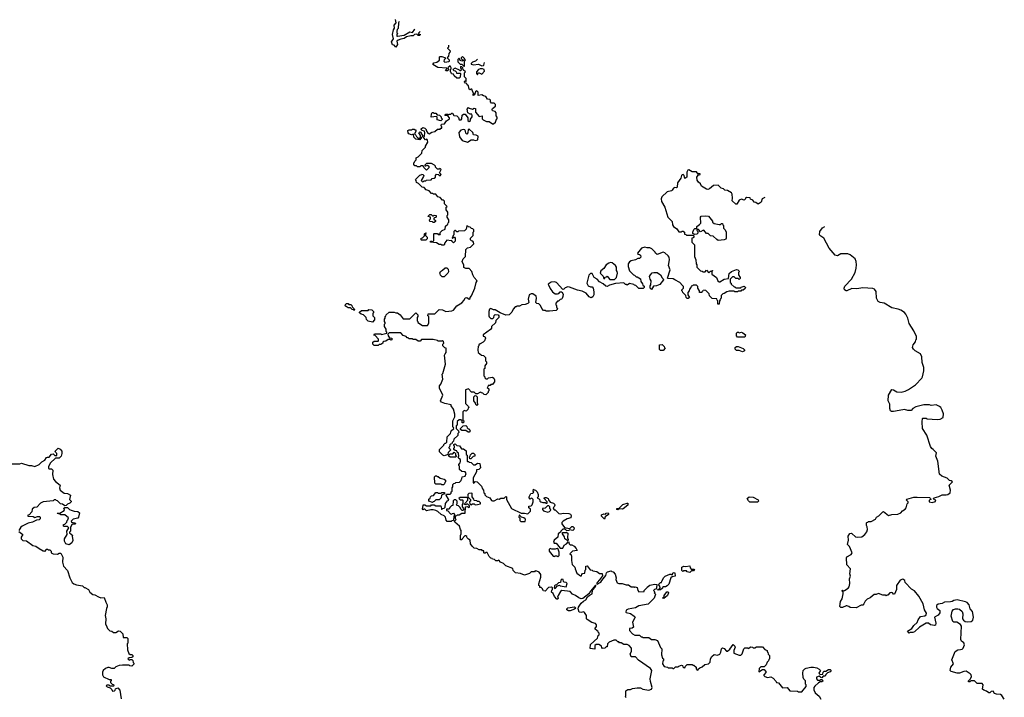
# Model space of a CAD drawing. Extents: x 1980017 to 2252640, y 74400 to 266395.
# Tile 288 of 388: x 2149204 to 2160990, y 227286 to 235401. Entities that reach past the tile are written whole.
import ezdxf

# ---------------------------------------------------------------- set-up
doc = ezdxf.new("R2010")
doc.units = 0

msp = doc.modelspace()

# ---------------------------------------------------------------- linework, layer by layer
at = {"layer": '0CON20XD'}
for points in [[(2153999, 235258), (2153980, 235245), (2153972, 235232), (2154000, 235225), (2153988, 235212), (2153975, 235210), (2153956, 235226), (2153930, 235225), (2153912, 235208), (2153885, 235209), (2153834, 235196), (2153806, 235174), (2153765, 235168), (2153735, 235155), (2153718, 235145), (2153726, 235105), (2153705, 235070), (2153686, 235096), (2153665, 235099), (2153653, 235135), (2153679, 235171), (2153668, 235225), (2153679, 235281), (2153689, 235301), (2153688, 235335), (2153710, 235365), (2153704, 235401)], [(2153748, 235380), (2153737, 235363), (2153733, 235297), (2153722, 235285), (2153720, 235265), (2153720, 235245), (2153730, 235235), (2153720, 235225), (2153720, 235205), (2153725, 235202), (2153805, 235217), (2153875, 235257), (2153905, 235247), (2153932, 235288), (2153935, 235289)], [(2154342, 230278), (2154342, 230272), (2154358, 230258), (2154360, 230245), (2154332, 230218), (2154330, 230195), (2154322, 230188), (2154285, 230178), (2154267, 230187), (2154230, 230225), (2154230, 230255), (2154280, 230305), (2154280, 230315), (2154295, 230330), (2154305, 230330), (2154318, 230342), (2154320, 230405), (2154360, 230445), (2154370, 230475), (2154400, 230505), (2154398, 230518), (2154390, 230525), (2154390, 230595), (2154412, 230645), (2154412, 230675), (2154397, 230737), (2154370, 230775), (2154368, 230788), (2154293, 230803), (2154252, 230822), (2154240, 230835), (2154268, 230905), (2154228, 230988), (2154228, 231015), (2154243, 231037), (2154268, 231095), (2154260, 231155), (2154267, 231163), (2154300, 231275), (2154290, 231385), (2154295, 231400), (2154310, 231415), (2154310, 231465), (2154292, 231472), (2154270, 231495), (2154270, 231515), (2154280, 231525), (2154278, 231548), (2154265, 231560), (2154255, 231550), (2154215, 231550), (2154207, 231557), (2154155, 231570), (2154015, 231570), (2153998, 231552), (2153975, 231550), (2153945, 231570), (2153915, 231570), (2153905, 231580), (2153865, 231580), (2153855, 231590), (2153842, 231592), (2153828, 231608), (2153795, 231620), (2153765, 231650), (2153625, 231650), (2153610, 231635), (2153613, 231613), (2153632, 231592), (2153658, 231588), (2153660, 231565), (2153645, 231562), (2153635, 231570), (2153615, 231570), (2153585, 231550), (2153562, 231548), (2153552, 231538), (2153550, 231525), (2153525, 231510), (2153505, 231510), (2153495, 231500), (2153445, 231500), (2153430, 231515), (2153432, 231538), (2153445, 231550), (2153495, 231550), (2153500, 231555), (2153500, 231575), (2153458, 231618), (2153442, 231622), (2153452, 231638), (2153525, 231638), (2153535, 231632), (2153600, 231645), (2153598, 231658), (2153590, 231665), (2153590, 231695), (2153570, 231725), (2153570, 231755), (2153578, 231762), (2153580, 231775), (2153570, 231785), (2153570, 231815), (2153580, 231825), (2153580, 231845), (2153588, 231852), (2153592, 231868), (2153625, 231900), (2153685, 231900), (2153705, 231890), (2153725, 231890), (2153758, 231868), (2153795, 231820), (2153875, 231820), (2153945, 231890), (2153970, 231865), (2153970, 231845), (2153960, 231835), (2153960, 231795), (2153968, 231788), (2153970, 231775), (2154025, 231740), (2154085, 231740), (2154100, 231765), (2154100, 231845), (2154090, 231855), (2154092, 231878), (2154175, 231880), (2154225, 231930), (2154265, 231928), (2154305, 231908), (2154377, 231913), (2154396, 231924), (2154437, 231973), (2154495, 232008), (2154525, 232040), (2154535, 232070), (2154555, 232072), (2154585, 232052), (2154595, 232060), (2154598, 232075), (2154612, 232095), (2154653, 232185), (2154668, 232252), (2154680, 232275), (2154643, 232313), (2154628, 232345), (2154617, 232387), (2154585, 232420), (2154545, 232422), (2154522, 232432), (2154522, 232462), (2154502, 232505), (2154513, 232537), (2154540, 232565), (2154545, 232650), (2154563, 232667), (2154600, 232675), (2154640, 232715), (2154637, 232737), (2154628, 232748), (2154612, 232752), (2154600, 232765), (2154600, 232785), (2154630, 232815), (2154630, 232855), (2154640, 232865), (2154640, 232885), (2154628, 232898), (2154612, 232902), (2154598, 232918), (2154575, 232920), (2154568, 232928), (2154555, 232930), (2154547, 232893), (2154527, 232873), (2154455, 232870), (2154448, 232862), (2154435, 232860), (2154418, 232878), (2154412, 232878), (2154400, 232865), (2154400, 232825), (2154392, 232818), (2154380, 232785), (2154385, 232780), (2154402, 232798), (2154408, 232798), (2154418, 232785), (2154415, 232750), (2154395, 232730), (2154380, 232745), (2154375, 232760), (2154368, 232752), (2154315, 232760), (2154292, 232728), (2154285, 232700), (2154255, 232700), (2154248, 232708), (2154225, 232710), (2154195, 232730), (2154120, 232735), (2154122, 232748), (2154135, 232750), (2154145, 232740), (2154160, 232755), (2154160, 232835), (2154165, 232840), (2154205, 232840), (2154215, 232830), (2154235, 232830), (2154240, 232835), (2154232, 232848), (2154262, 232878), (2154298, 232892), (2154302, 232928), (2154328, 232952), (2154332, 232968), (2154340, 232975), (2154340, 233005), (2154320, 233035), (2154320, 233055), (2154330, 233065), (2154328, 233095), (2154310, 233125), (2154310, 233155), (2154320, 233165), (2154290, 233195), (2154288, 233228), (2154278, 233238), (2154265, 233240), (2154235, 233270), (2154211, 233281), (2154185, 233310), (2154155, 233310), (2154148, 233318), (2154135, 233320), (2154105, 233350), (2154070, 233365), (2154045, 233390), (2154020, 233395), (2153978, 233438), (2153952, 233452), (2153950, 233475), (2153940, 233485), (2153992, 233538), (2154008, 233542), (2154015, 233550), (2154028, 233548), (2154040, 233535), (2154038, 233522), (2154010, 233475), (2154025, 233460), (2154038, 233462), (2154045, 233470), (2154065, 233470), (2154075, 233480), (2154128, 233482), (2154142, 233498), (2154167, 233503), (2154180, 233515), (2154180, 233535), (2154195, 233550), (2154218, 233548), (2154235, 233530), (2154250, 233545), (2154230, 233565), (2154248, 233608), (2154235, 233620), (2154225, 233610), (2154205, 233610), (2154180, 233635), (2154180, 233645), (2154168, 233658), (2154135, 233680), (2154075, 233680), (2154052, 233658), (2154052, 233652), (2154065, 233650), (2154085, 233660), (2154100, 233645), (2154100, 233625), (2154075, 233600), (2154042, 233632), (2154035, 233650), (2154005, 233650), (2153995, 233640), (2153965, 233640), (2153955, 233650), (2153932, 233652), (2153920, 233665), (2153920, 233685), (2153930, 233695), (2153932, 233708), (2153948, 233722), (2153950, 233745), (2153975, 233760), (2154018, 233802), (2154020, 233835), (2154060, 233875), (2154062, 233888), (2154090, 233935), (2154087, 233957), (2154078, 233968), (2154063, 233963), (2154040, 233985), (2154042, 233998), (2154050, 234005), (2154053, 234047), (2154050, 234065), (2154020, 234075), (2154010, 234085), (2154010, 234095), (2154031, 234109), (2154053, 234103), (2154070, 234085), (2154070, 234075), (2154090, 234040), (2154105, 234032), (2154138, 234052), (2154175, 234060), (2154205, 234090), (2154235, 234090), (2154245, 234100), (2154255, 234100), (2154258, 234115), (2154248, 234135), (2154252, 234148), (2154290, 234155), (2154312, 234188), (2154350, 234215), (2154350, 234225), (2154328, 234248), (2154292, 234252), (2154305, 234270), (2154325, 234270), (2154335, 234260), (2154345, 234270), (2154365, 234270), (2154375, 234280), (2154385, 234280), (2154402, 234252), (2154438, 234248), (2154458, 234228), (2154465, 234200), (2154488, 234202), (2154498, 234215), (2154502, 234258), (2154515, 234270), (2154535, 234270), (2154570, 234225), (2154570, 234195), (2154585, 234180), (2154600, 234195), (2154602, 234208), (2154622, 234238), (2154622, 234255), (2154618, 234268), (2154595, 234270), (2154570, 234285), (2154562, 234328), (2154575, 234350), (2154585, 234340), (2154625, 234328), (2154645, 234340), (2154658, 234338), (2154660, 234295), (2154703, 234243), (2154738, 234248), (2154740, 234215), (2154752, 234202), (2154793, 234183), (2154825, 234180), (2154865, 234152), (2154877, 234153), (2154900, 234175), (2154912, 234208), (2154920, 234215), (2154920, 234235), (2154908, 234248), (2154908, 234285), (2154895, 234302), (2154865, 234310), (2154860, 234325), (2154862, 234338), (2154898, 234365), (2154898, 234385), (2154885, 234400), (2154852, 234402), (2154840, 234415), (2154840, 234435), (2154830, 234445), (2154805, 234450), (2154782, 234482), (2154755, 234488), (2154735, 234500), (2154692, 234492), (2154692, 234532), (2154675, 234550), (2154660, 234535), (2154648, 234502), (2154632, 234492), (2154630, 234505), (2154640, 234515), (2154630, 234525), (2154618, 234568), (2154605, 234570), (2154595, 234560), (2154585, 234570), (2154578, 234608), (2154562, 234622), (2154558, 234638), (2154542, 234642), (2154530, 234655), (2154532, 234668), (2154538, 234668), (2154545, 234660), (2154550, 234665), (2154550, 234695), (2154530, 234715), (2154530, 234765), (2154540, 234775), (2154512, 234802), (2154510, 234825), (2154498, 234838), (2154485, 234840), (2154480, 234835), (2154482, 234822), (2154490, 234815), (2154485, 234790), (2154475, 234790), (2154468, 234798), (2154415, 234822), (2154390, 234805), (2154402, 234792), (2154415, 234790), (2154428, 234778), (2154432, 234762), (2154475, 234760), (2154480, 234755), (2154478, 234712), (2154465, 234700), (2154435, 234700), (2154405, 234730), (2154398, 234748), (2154372, 234752), (2154368, 234768), (2154360, 234775), (2154360, 234805), (2154368, 234812), (2154370, 234825), (2154357, 234847), (2154330, 234825), (2154338, 234802), (2154325, 234790), (2154305, 234790), (2154300, 234795), (2154318, 234812), (2154315, 234820), (2154208, 234828), (2154150, 234865), (2154160, 234885), (2154197, 234893), (2154230, 234915), (2154230, 234955), (2154235, 234960), (2154255, 234960), (2154300, 234945), (2154300, 234935), (2154285, 234920), (2154280, 234905), (2154292, 234892), (2154342, 234898), (2154350, 234905), (2154350, 234915), (2154330, 234935), (2154330, 234955), (2154340, 234965), (2154343, 234997), (2154358, 235012), (2154360, 235025), (2154330, 235055), (2154330, 235065), (2154340, 235075), (2154340, 235094)], [(2154525, 234840), (2154530, 234845), (2154530, 234905), (2154540, 234915), (2154532, 234922), (2154530, 234935), (2154505, 234960), (2154490, 234945), (2154490, 234935), (2154502, 234922), (2154518, 234918), (2154518, 234912), (2154495, 234902), (2154475, 234910), (2154465, 234940), (2154450, 234925), (2154450, 234895), (2154475, 234870), (2154495, 234868), (2154525, 234840)], [(2154683, 234929), (2154682, 234928), (2154658, 234902), (2154625, 234892), (2154608, 234875), (2154608, 234868), (2154635, 234859), (2154695, 234868), (2154735, 234848), (2154755, 234852), (2154760, 234855), (2154766, 234889)], [(2154685, 234742), (2154695, 234770), (2154735, 234750), (2154767, 234783), (2154762, 234805), (2154745, 234813), (2154715, 234812), (2154697, 234803), (2154670, 234775), (2154670, 234755), (2154685, 234742)], [(2154245, 234190), (2154202, 234202), (2154200, 234235), (2154195, 234240), (2154130, 234235), (2154132, 234275), (2154142, 234288), (2154155, 234290), (2154165, 234280), (2154185, 234280), (2154202, 234262), (2154228, 234258), (2154248, 234238), (2154250, 234225), (2154260, 234215), (2154260, 234205), (2154245, 234190)], [(2153995, 233960), (2153945, 233970), (2153920, 233995), (2153918, 234028), (2153895, 234020), (2153860, 234035), (2153852, 234045), (2153850, 234075), (2153865, 234082), (2153895, 234080), (2153905, 234090), (2153925, 234090), (2153935, 234080), (2153945, 234080), (2153947, 234063), (2153930, 234035), (2153947, 234017), (2153952, 234002), (2153975, 233980), (2153988, 233982), (2154000, 233995), (2154000, 234015), (2153982, 234045), (2153993, 234057), (2154000, 234055), (2154030, 234005), (2154012, 233988), (2153995, 233960)], [(2154565, 233932), (2154608, 233962), (2154635, 233962), (2154655, 233952), (2154688, 233962), (2154690, 234005), (2154667, 234017), (2154635, 234022), (2154629, 234049), (2154585, 234090), (2154573, 234087), (2154567, 234045), (2154555, 234030), (2154543, 234043), (2154542, 234065), (2154533, 234083), (2154515, 234087), (2154485, 234078), (2154461, 234049), (2154468, 233998), (2154502, 233952), (2154565, 233932)], [(2158124, 233271), (2158090, 233255), (2158078, 233215), (2158045, 233193), (2158015, 233210), (2157990, 233215), (2157990, 233225), (2157978, 233238), (2157952, 233252), (2157947, 233267), (2157905, 233270), (2157890, 233265), (2157890, 233255), (2157875, 233240), (2157845, 233250), (2157815, 233238), (2157788, 233192), (2157775, 233190), (2157733, 233233), (2157738, 233265), (2157733, 233313), (2157725, 233327), (2157677, 233357), (2157645, 233360), (2157627, 233377), (2157600, 233385), (2157565, 233420), (2157510, 233415), (2157460, 233375), (2157442, 233368), (2157425, 233370), (2157367, 233407), (2157352, 233435), (2157328, 233455), (2157315, 233480), (2157310, 233515), (2157325, 233540), (2157350, 233545), (2157348, 233555), (2157335, 233558), (2157325, 233550), (2157305, 233580), (2157255, 233580), (2157215, 233603), (2157201, 233599), (2157190, 233575), (2157188, 233515), (2157165, 233500), (2157156, 233536), (2157145, 233547), (2157135, 233542), (2157126, 233534), (2157118, 233502), (2157076, 233445), (2157072, 233395), (2157065, 233388), (2157045, 233392), (2157030, 233385), (2157015, 233360), (2157005, 233350), (2156955, 233340), (2156889, 233281), (2156881, 233255), (2156887, 233225), (2156927, 233157), (2156963, 233035), (2157015, 232982), (2157020, 232945), (2157032, 232922), (2157070, 232895), (2157095, 232860), (2157125, 232860), (2157132, 232868), (2157145, 232870), (2157160, 232855), (2157162, 232832), (2157178, 232828), (2157185, 232820), (2157265, 232820), (2157278, 232808), (2157265, 232790), (2157250, 232785), (2157250, 232735), (2157280, 232705), (2157282, 232565), (2157298, 232525), (2157300, 232475), (2157310, 232465), (2157310, 232435), (2157352, 232392), (2157375, 232390), (2157385, 232380), (2157408, 232382), (2157425, 232400), (2157455, 232370), (2157472, 232388), (2157490, 232390), (2157492, 232398), (2157498, 232398), (2157498, 232392), (2157490, 232390), (2157490, 232355), (2157543, 232313), (2157560, 232275), (2157575, 232260), (2157585, 232260), (2157638, 232292), (2157688, 232302), (2157698, 232362), (2157723, 232387), (2157785, 232410), (2157800, 232405), (2157820, 232385), (2157810, 232375), (2157810, 232345), (2157830, 232315), (2157828, 232302), (2157815, 232290), (2157805, 232300), (2157775, 232300), (2157755, 232320), (2157735, 232320), (2157710, 232295), (2157710, 232255), (2157720, 232245), (2157720, 232235), (2157755, 232200), (2157765, 232200), (2157775, 232190), (2157835, 232190), (2157842, 232198), (2157875, 232210), (2157890, 232195), (2157888, 232182), (2157865, 232160), (2157845, 232160), (2157835, 232150), (2157805, 232150), (2157795, 232140), (2157765, 232140), (2157755, 232150), (2157695, 232150), (2157668, 232142), (2157638, 232122), (2157622, 232118), (2157602, 232098), (2157600, 232065), (2157592, 232058), (2157590, 232045), (2157580, 232035), (2157578, 231992), (2157562, 231992), (2157560, 232035), (2157552, 232042), (2157548, 232058), (2157492, 232062), (2157462, 232092), (2157458, 232118), (2157418, 232158), (2157395, 232160), (2157388, 232152), (2157372, 232148), (2157368, 232132), (2157342, 232132), (2157340, 232155), (2157320, 232185), (2157320, 232205), (2157305, 232220), (2157265, 232220), (2157258, 232212), (2157242, 232208), (2157238, 232192), (2157220, 232175), (2157218, 232152), (2157200, 232135), (2157200, 232105), (2157220, 232075), (2157205, 232060), (2157192, 232062), (2157180, 232075), (2157178, 232098), (2157140, 232135), (2157138, 232148), (2157130, 232155), (2157130, 232165), (2157150, 232185), (2157150, 232205), (2157139, 232219), (2157105, 232252), (2157047, 232287), (2157026, 232296), (2156965, 232300), (2156960, 232305), (2156992, 232405), (2156972, 232455), (2156983, 232525), (2156977, 232555), (2156965, 232572), (2156925, 232610), (2156905, 232618), (2156835, 232590), (2156814, 232604), (2156810, 232615), (2156770, 232655), (2156745, 232668), (2156715, 232668), (2156685, 232678), (2156647, 232663), (2156600, 232605), (2156602, 232592), (2156625, 232590), (2156635, 232580), (2156640, 232555), (2156625, 232540), (2156605, 232540), (2156577, 232523), (2156525, 232512), (2156505, 232502), (2156488, 232475), (2156488, 232445), (2156502, 232395), (2156550, 232345), (2156565, 232340), (2156585, 232320), (2156595, 232320), (2156636, 232296), (2156640, 232265), (2156658, 232238), (2156662, 232222), (2156678, 232208), (2156678, 232192), (2156665, 232180), (2156615, 232180), (2156578, 232218), (2156562, 232222), (2156555, 232230), (2156505, 232240), (2156475, 232220), (2156468, 232228), (2156455, 232230), (2156435, 232250), (2156335, 232240), (2156265, 232222), (2156235, 232207), (2156219, 232209), (2156189, 232239), (2156145, 232262), (2156115, 232292), (2156080, 232315), (2156055, 232360), (2156035, 232360), (2156018, 232342), (2155992, 232245), (2156010, 232215), (2156035, 232200), (2156055, 232200), (2156068, 232185), (2156077, 232143), (2156078, 232105), (2156065, 232080), (2156045, 232068), (2156021, 232081), (2155984, 232124), (2155938, 232148), (2155881, 232161), (2155785, 232198), (2155765, 232200), (2155735, 232190), (2155718, 232172), (2155705, 232170), (2155630, 232255), (2155605, 232260), (2155565, 232258), (2155530, 232235), (2155552, 232182), (2155581, 232141), (2155615, 232118), (2155642, 232118), (2155657, 232123), (2155675, 232140), (2155695, 232140), (2155708, 232115), (2155706, 232084), (2155698, 232062), (2155688, 232052), (2155675, 232050), (2155655, 232030), (2155642, 232028), (2155620, 232005), (2155620, 231985), (2155628, 231978), (2155630, 231955), (2155640, 231945), (2155638, 231932), (2155625, 231920), (2155545, 231910), (2155505, 231910), (2155497, 231917), (2155475, 231920), (2155452, 231942), (2155438, 231978), (2155418, 231998), (2155395, 232000), (2155382, 232012), (2155390, 232065), (2155385, 232090), (2155345, 232118), (2155325, 232118), (2155302, 232105), (2155292, 232055), (2155300, 232015), (2155288, 232002), (2155255, 231990), (2155213, 231987), (2155185, 231970), (2155155, 231970), (2155145, 231960), (2155135, 231960), (2155110, 231935), (2155095, 231900), (2155077, 231883), (2155062, 231868), (2155025, 231862), (2154955, 231890), (2154895, 231928), (2154875, 231928), (2154845, 231942), (2154828, 231935), (2154820, 231905), (2154820, 231855), (2154823, 231843), (2154842, 231822), (2154868, 231822), (2154880, 231835), (2154882, 231858), (2154895, 231870), (2154930, 231865), (2154940, 231855), (2154940, 231835), (2154902, 231798), (2154898, 231772), (2154852, 231728), (2154850, 231705), (2154838, 231692), (2154752, 231628), (2154752, 231612), (2154770, 231605), (2154778, 231585), (2154767, 231553), (2154753, 231537), (2154715, 231520), (2154700, 231505), (2154700, 231495), (2154690, 231485), (2154688, 231445), (2154690, 231415), (2154730, 231385), (2154755, 231378), (2154778, 231355), (2154780, 231315), (2154790, 231305), (2154790, 231285), (2154770, 231255), (2154770, 231225), (2154760, 231215), (2154760, 231135), (2154770, 231125), (2154772, 231112), (2154785, 231100), (2154805, 231100), (2154815, 231110), (2154865, 231120), (2154878, 231108), (2154887, 231087), (2154887, 231063), (2154870, 231045), (2154865, 231030), (2154845, 231030), (2154835, 231020), (2154812, 231018), (2154808, 231002), (2154800, 230995), (2154818, 230978), (2154820, 230955), (2154812, 230948), (2154810, 230935), (2154785, 230910), (2154762, 230912), (2154748, 230928), (2154732, 230932), (2154725, 230940), (2154712, 230938), (2154685, 230920), (2154665, 230920), (2154645, 230940), (2154612, 230942), (2154575, 230980), (2154542, 230968), (2154540, 230805), (2154578, 230768), (2154580, 230755), (2154572, 230748), (2154568, 230732), (2154548, 230712), (2154525, 230720), (2154510, 230705), (2154510, 230605), (2154520, 230595), (2154518, 230572), (2154502, 230572), (2154500, 230595), (2154485, 230610), (2154465, 230610), (2154442, 230588), (2154440, 230545), (2154430, 230535), (2154430, 230505), (2154458, 230478), (2154460, 230455), (2154450, 230445), (2154448, 230422), (2154402, 230378), (2154398, 230352), (2154382, 230338), (2154378, 230322), (2154362, 230318), (2154352, 230308), (2154350, 230285), (2154342, 230278)], [(2154165, 232970), (2154152, 232972), (2154145, 232980), (2154112, 232982), (2154110, 233005), (2154120, 233015), (2154120, 233035), (2154090, 233045), (2154112, 233068), (2154128, 233068), (2154145, 233050), (2154158, 233052), (2154165, 233060), (2154190, 233055), (2154190, 233035), (2154160, 233025), (2154162, 233012), (2154180, 232995), (2154180, 232985), (2154165, 232970)], [(2157565, 232758), (2157547, 232767), (2157505, 232808), (2157473, 232813), (2157445, 232840), (2157425, 232840), (2157395, 232880), (2157382, 232878), (2157355, 232860), (2157328, 232888), (2157315, 232890), (2157310, 232875), (2157320, 232865), (2157320, 232845), (2157308, 232832), (2157285, 232830), (2157262, 232842), (2157260, 232855), (2157275, 232890), (2157285, 232900), (2157308, 232902), (2157310, 232925), (2157343, 232947), (2157358, 232965), (2157352, 233035), (2157361, 233049), (2157415, 233052), (2157448, 233048), (2157496, 232986), (2157498, 232975), (2157515, 232960), (2157575, 232947), (2157592, 232948), (2157605, 232960), (2157618, 232958), (2157620, 232945), (2157630, 232935), (2157630, 232905), (2157650, 232885), (2157660, 232855), (2157660, 232785), (2157655, 232772), (2157635, 232763), (2157565, 232758)], [(2160990, 227265), (2160959, 227309), (2160945, 227318), (2160895, 227322), (2160873, 227333), (2160855, 227360), (2160833, 227357), (2160815, 227340), (2160805, 227340), (2160778, 227358), (2160745, 227370), (2160730, 227385), (2160737, 227435), (2160725, 227450), (2160665, 227452), (2160632, 227482), (2160588, 227482), (2160577, 227473), (2160562, 227472), (2160560, 227485), (2160584, 227506), (2160598, 227535), (2160594, 227554), (2160583, 227565), (2160535, 227598), (2160504, 227596), (2160455, 227573), (2160425, 227573), (2160353, 227593), (2160340, 227605), (2160350, 227645), (2160382, 227685), (2160362, 227735), (2160400, 227835), (2160434, 227856), (2160465, 227857), (2160486, 227864), (2160498, 227875), (2160512, 227915), (2160505, 227938), (2160477, 227957), (2160469, 227979), (2160476, 228136), (2160465, 228158), (2160420, 228185), (2160387, 228187), (2160372, 228195), (2160354, 228256), (2160364, 228316), (2160382, 228338), (2160404, 228346), (2160435, 228347), (2160455, 228340), (2160484, 228314), (2160492, 228285), (2160488, 228225), (2160501, 228211), (2160523, 228193), (2160545, 228188), (2160595, 228192), (2160615, 228210), (2160622, 228245), (2160608, 228315), (2160582, 228345), (2160570, 228395), (2160545, 228420), (2160525, 228430), (2160425, 228452), (2160385, 228447), (2160365, 228432), (2160345, 228428), (2160275, 228427), (2160245, 228410), (2160198, 228402), (2160180, 228385), (2160178, 228365), (2160185, 228350), (2160218, 228325), (2160217, 228297), (2160200, 228270), (2160156, 228244), (2160169, 228175), (2160165, 228150), (2160155, 228146), (2160105, 228154), (2160082, 228172), (2160055, 228174), (2159974, 228126), (2159915, 228070), (2159895, 228060), (2159865, 228060), (2159852, 228052), (2159832, 228078), (2159885, 228110), (2159908, 228145), (2159945, 228183), (2159959, 228215), (2159987, 228253), (2160039, 228261), (2160053, 228275), (2160058, 228295), (2160034, 228334), (2160017, 228407), (2159965, 228495), (2159915, 228560), (2159881, 228581), (2159805, 228660), (2159800, 228685), (2159775, 228700), (2159745, 228690), (2159700, 228625), (2159700, 228575), (2159675, 228520), (2159665, 228520), (2159650, 228535), (2159635, 228540), (2159620, 228535), (2159595, 228510), (2159582, 228508), (2159575, 228500), (2159565, 228510), (2159535, 228510), (2159485, 228530), (2159455, 228518), (2159433, 228517), (2159385, 228478), (2159349, 228461), (2159324, 228436), (2159310, 228405), (2159295, 228390), (2159275, 228388), (2159215, 228358), (2159145, 228360), (2159130, 228375), (2159105, 228382), (2159095, 228382), (2159055, 228360), (2159035, 228360), (2159022, 228372), (2159028, 228432), (2159048, 228465), (2159060, 228525), (2159060, 228545), (2159050, 228555), (2159050, 228565), (2159055, 228570), (2159065, 228560), (2159077, 228563), (2159119, 228591), (2159132, 228608), (2159141, 228649), (2159137, 228705), (2159147, 228735), (2159142, 228765), (2159150, 228825), (2159103, 228873), (2159100, 228955), (2159105, 228968), (2159156, 228994), (2159168, 229015), (2159135, 229090), (2159113, 229115), (2159123, 229167), (2159122, 229215), (2159142, 229248), (2159155, 229250), (2159165, 229248), (2159208, 229208), (2159235, 229202), (2159285, 229208), (2159322, 229235), (2159344, 229266), (2159351, 229295), (2159349, 229329), (2159340, 229345), (2159340, 229375), (2159345, 229380), (2159358, 229382), (2159365, 229390), (2159395, 229390), (2159450, 229420), (2159460, 229445), (2159489, 229461), (2159535, 229508), (2159545, 229510), (2159605, 229463), (2159645, 229476), (2159715, 229480), (2159750, 229495), (2159771, 229519), (2159803, 229537), (2159817, 229553), (2159828, 229602), (2159840, 229615), (2159838, 229628), (2159830, 229635), (2159820, 229645), (2159825, 229658), (2159907, 229683), (2159945, 229683), (2160095, 229677), (2160108, 229668), (2160110, 229655), (2160090, 229645), (2160090, 229625), (2160125, 229618), (2160165, 229630), (2160170, 229645), (2160155, 229650), (2160140, 229665), (2160150, 229675), (2160205, 229690), (2160245, 229712), (2160295, 229709), (2160315, 229713), (2160342, 229735), (2160347, 229765), (2160330, 229825), (2160370, 229865), (2160355, 229880), (2160332, 229882), (2160305, 229910), (2160243, 229933), (2160215, 229960), (2160193, 230113), (2160172, 230175), (2160180, 230215), (2160140, 230255), (2160124, 230264), (2160105, 230290), (2160062, 230425), (2160012, 230505), (2160008, 230585), (2160010, 230625), (2160015, 230630), (2160055, 230630), (2160065, 230622), (2160185, 230612), (2160222, 230618), (2160260, 230635), (2160262, 230682), (2160248, 230725), (2160230, 230755), (2160215, 230770), (2160175, 230788), (2160115, 230780), (2160093, 230787), (2160025, 230790), (2159930, 230765), (2159894, 230746), (2159875, 230720), (2159835, 230720), (2159795, 230732), (2159775, 230728), (2159663, 230707), (2159638, 230708), (2159627, 230717), (2159620, 230745), (2159620, 230795), (2159598, 230835), (2159603, 230905), (2159645, 230970), (2159665, 230968), (2159705, 230943), (2159755, 230940), (2159805, 230952), (2159845, 230972), (2159925, 231028), (2160003, 231107), (2160012, 231125), (2160028, 231195), (2160028, 231235), (2160008, 231295), (2160003, 231365), (2159988, 231398), (2159922, 231435), (2159902, 231455), (2159892, 231475), (2159898, 231505), (2159927, 231543), (2159930, 231565), (2159938, 231575), (2159938, 231605), (2159906, 231676), (2159852, 231762), (2159834, 231825), (2159810, 231875), (2159795, 231893), (2159752, 231922), (2159720, 231935), (2159645, 231950), (2159550, 232005), (2159504, 232014), (2159480, 232025), (2159462, 232065), (2159456, 232146), (2159437, 232175), (2159417, 232183), (2159295, 232189), (2159225, 232177), (2159165, 232180), (2159105, 232152), (2159095, 232152), (2159078, 232165), (2159073, 232185), (2159082, 232208), (2159161, 232295), (2159206, 232375), (2159218, 232425), (2159220, 232465), (2159216, 232505), (2159203, 232535), (2159146, 232586), (2159115, 232597), (2159034, 232596), (2158995, 232572), (2158965, 232580), (2158892, 232665), (2158830, 232785), (2158782, 232815), (2158778, 232825), (2158782, 232865), (2158812, 232908), (2158840, 232925)], [(2154065, 232760), (2154015, 232760), (2154010, 232765), (2154010, 232785), (2154025, 232790), (2154048, 232812), (2154050, 232835), (2154065, 232850), (2154070, 232845), (2154060, 232840), (2154060, 232815), (2154080, 232795), (2154080, 232775), (2154065, 232760)], [(2154285, 232320), (2154262, 232322), (2154242, 232342), (2154238, 232358), (2154230, 232365), (2154238, 232372), (2154240, 232385), (2154265, 232400), (2154295, 232430), (2154315, 232430), (2154332, 232412), (2154337, 232383), (2154330, 232365), (2154285, 232320)], [(2156268, 232288), (2156325, 232290), (2156347, 232313), (2156360, 232365), (2156357, 232387), (2156348, 232398), (2156346, 232436), (2156336, 232456), (2156295, 232490), (2156275, 232492), (2156254, 232486), (2156224, 232466), (2156198, 232422), (2156162, 232395), (2156154, 232364), (2156188, 232328), (2156195, 232300), (2156208, 232302), (2156212, 232318), (2156228, 232322), (2156235, 232330), (2156268, 232288)], [(2156765, 232170), (2156750, 232185), (2156750, 232215), (2156760, 232225), (2156762, 232275), (2156750, 232295), (2156742, 232325), (2156754, 232346), (2156775, 232368), (2156795, 232373), (2156835, 232372), (2156876, 232346), (2156895, 232310), (2156908, 232298), (2156910, 232285), (2156865, 232230), (2156827, 232213), (2156792, 232208), (2156765, 232170)], [(2153205, 231920), (2153198, 231928), (2153185, 231930), (2153165, 231950), (2153135, 231950), (2153128, 231958), (2153115, 231960), (2153100, 231975), (2153102, 231988), (2153115, 232000), (2153135, 232000), (2153145, 231990), (2153168, 231988), (2153178, 231978), (2153182, 231962), (2153208, 231938), (2153210, 231925), (2153205, 231920)], [(2153425, 231780), (2153375, 231790), (2153355, 231810), (2153350, 231835), (2153338, 231848), (2153318, 231868), (2153290, 231875), (2153272, 231892), (2153272, 231898), (2153295, 231920), (2153375, 231920), (2153385, 231930), (2153418, 231928), (2153440, 231905), (2153438, 231892), (2153430, 231885), (2153430, 231855), (2153450, 231835), (2153450, 231805), (2153425, 231780)], [(2157885, 231600), (2157795, 231600), (2157783, 231613), (2157783, 231647), (2157795, 231660), (2157808, 231658), (2157815, 231650), (2157845, 231658), (2157862, 231652), (2157890, 231625), (2157885, 231600)], [(2156905, 231440), (2156875, 231440), (2156862, 231452), (2156862, 231508), (2156895, 231510), (2156918, 231488), (2156922, 231472), (2156930, 231465), (2156905, 231440)], [(2157855, 231422), (2157815, 231438), (2157785, 231440), (2157770, 231455), (2157770, 231475), (2157783, 231487), (2157805, 231488), (2157865, 231462), (2157880, 231445), (2157880, 231435), (2157855, 231422)], [(2154675, 230780), (2154662, 230792), (2154658, 230808), (2154640, 230835), (2154640, 230885), (2154655, 230900), (2154668, 230898), (2154680, 230885), (2154680, 230805), (2154690, 230795), (2154675, 230780)], [(2154585, 230460), (2154572, 230462), (2154545, 230480), (2154495, 230480), (2154482, 230492), (2154480, 230505), (2154512, 230538), (2154545, 230540), (2154558, 230528), (2154562, 230512), (2154572, 230502), (2154585, 230500), (2154598, 230478), (2154585, 230460)], [(2154555, 229210), (2154545, 229220), (2154532, 229218), (2154500, 229185), (2154495, 229170), (2154482, 229172), (2154480, 229225), (2154490, 229245), (2154490, 229285), (2154480, 229295), (2154470, 229335), (2154412, 229382), (2154410, 229395), (2154430, 229415), (2154420, 229425), (2154422, 229458), (2154438, 229462), (2154445, 229470), (2154465, 229470), (2154495, 229490), (2154538, 229492), (2154542, 229568), (2154565, 229570), (2154575, 229560), (2154588, 229562), (2154588, 229578), (2154568, 229598), (2154555, 229600), (2154545, 229590), (2154530, 229595), (2154532, 229608), (2154570, 229645), (2154570, 229665), (2154558, 229678), (2154475, 229680), (2154460, 229665), (2154475, 229650), (2154505, 229650), (2154510, 229645), (2154510, 229605), (2154500, 229595), (2154500, 229565), (2154518, 229548), (2154520, 229535), (2154508, 229522), (2154502, 229522), (2154485, 229540), (2154478, 229558), (2154458, 229578), (2154442, 229582), (2154432, 229592), (2154440, 229605), (2154440, 229635), (2154425, 229650), (2154405, 229650), (2154392, 229638), (2154388, 229582), (2154372, 229578), (2154352, 229558), (2154345, 229540), (2154312, 229538), (2154312, 229522), (2154328, 229518), (2154362, 229482), (2154375, 229480), (2154382, 229488), (2154395, 229490), (2154410, 229475), (2154408, 229462), (2154400, 229455), (2154398, 229402), (2154375, 229400), (2154368, 229392), (2154322, 229392), (2154308, 229408), (2154300, 229445), (2154285, 229460), (2154250, 229475), (2154210, 229510), (2154185, 229522), (2154155, 229532), (2154125, 229532), (2154075, 229520), (2154055, 229540), (2154042, 229538), (2154035, 229530), (2154020, 229545), (2154030, 229555), (2154035, 229590), (2154055, 229590), (2154075, 229580), (2154125, 229580), (2154135, 229590), (2154165, 229590), (2154185, 229580), (2154245, 229580), (2154255, 229530), (2154262, 229548), (2154285, 229550), (2154298, 229562), (2154302, 229608), (2154325, 229640), (2154340, 229645), (2154338, 229658), (2154310, 229705), (2154312, 229718), (2154355, 229720), (2154368, 229732), (2154370, 229745), (2154380, 229755), (2154380, 229795), (2154390, 229805), (2154390, 229835), (2154402, 229848), (2154418, 229852), (2154425, 229860), (2154468, 229862), (2154488, 229882), (2154492, 229898), (2154498, 229902), (2154502, 229928), (2154537, 229933), (2154547, 229965), (2154537, 229987), (2154495, 229990), (2154470, 230015), (2154470, 230055), (2154462, 230062), (2154460, 230075), (2154478, 230092), (2154482, 230108), (2154480, 230135), (2154460, 230145), (2154458, 230158), (2154450, 230165), (2154460, 230175), (2154458, 230208), (2154442, 230222), (2154438, 230238), (2154415, 230240), (2154400, 230255), (2154402, 230268), (2154410, 230275), (2154410, 230295), (2154402, 230302), (2154400, 230315), (2154415, 230320), (2154435, 230300), (2154468, 230298), (2154492, 230262), (2154515, 230260), (2154548, 230238), (2154550, 230195), (2154560, 230185), (2154560, 230115), (2154565, 230110), (2154578, 230108), (2154585, 230100), (2154608, 230098), (2154635, 230070), (2154655, 230070), (2154685, 230090), (2154710, 230085), (2154720, 230035), (2154698, 230012), (2154672, 230008), (2154670, 229985), (2154630, 229915), (2154630, 229855), (2154638, 229852), (2154655, 229870), (2154680, 229865), (2154730, 229815), (2154742, 229782), (2154757, 229767), (2154760, 229735), (2154770, 229725), (2154772, 229712), (2154792, 229692), (2154830, 229675), (2154853, 229643), (2154865, 229638), (2154885, 229638), (2154928, 229662), (2154945, 229660), (2154965, 229670), (2155005, 229670), (2155025, 229690), (2155030, 229685), (2155030, 229655), (2155090, 229545), (2155205, 229490), (2155245, 229492), (2155287, 229483), (2155320, 229515), (2155318, 229538), (2155300, 229555), (2155300, 229575), (2155325, 229580), (2155338, 229592), (2155352, 229628), (2155350, 229655), (2155335, 229670), (2155322, 229668), (2155315, 229660), (2155303, 229673), (2155302, 229685), (2155322, 229728), (2155345, 229730), (2155358, 229742), (2155350, 229755), (2155355, 229780), (2155362, 229772), (2155378, 229768), (2155398, 229748), (2155410, 229715), (2155410, 229685), (2155400, 229675), (2155428, 229658), (2155430, 229635), (2155440, 229625), (2155465, 229618), (2155495, 229620), (2155505, 229610), (2155518, 229612), (2155518, 229628), (2155480, 229665), (2155485, 229680), (2155507, 229677), (2155530, 229665), (2155532, 229652), (2155552, 229622), (2155592, 229612), (2155605, 229600), (2155610, 229585), (2155600, 229565), (2155590, 229555), (2155592, 229542), (2155602, 229532), (2155615, 229530), (2155658, 229488), (2155675, 229483), (2155715, 229492), (2155778, 229488), (2155798, 229478), (2155806, 229465), (2155802, 229435), (2155758, 229422), (2155710, 229395), (2155695, 229380), (2155692, 229365), (2155725, 229320), (2155785, 229308), (2155795, 229310), (2155815, 229330), (2155825, 229330), (2155840, 229315), (2155838, 229295), (2155825, 229282), (2155785, 229290), (2155777, 229283), (2155755, 229280), (2155735, 229300), (2155705, 229300), (2155680, 229275), (2155678, 229262), (2155650, 229245), (2155647, 229203), (2155601, 229169), (2155592, 229145), (2155603, 229133), (2155625, 229130), (2155672, 229072), (2155705, 229070), (2155722, 229108), (2155750, 229125), (2155775, 229150), (2155780, 229125), (2155792, 229112), (2155815, 229110), (2155840, 229095), (2155866, 229066), (2155878, 229042), (2155823, 229037), (2155790, 229005), (2155805, 228990), (2155810, 228975), (2155808, 228925), (2155818, 228878), (2155850, 228845), (2155853, 228823), (2155874, 228774), (2155915, 228740), (2155928, 228742), (2155932, 228758), (2155942, 228768), (2155968, 228772), (2155973, 228807), (2155980, 228815), (2155980, 228855), (2155995, 228860), (2156032, 228812), (2156055, 228810), (2156065, 228800), (2156112, 228792), (2156145, 228770), (2156178, 228768), (2156179, 228741), (2156146, 228694), (2156115, 228660), (2156110, 228645), (2156115, 228640), (2156162, 228665), (2156172, 228685), (2156222, 228745), (2156230, 228775), (2156242, 228788), (2156285, 228800), (2156292, 228792), (2156308, 228788), (2156332, 228762), (2156342, 228715), (2156338, 228695), (2156355, 228658), (2156375, 228648), (2156415, 228647), (2156465, 228632), (2156492, 228632), (2156525, 228608), (2156555, 228610), (2156565, 228600), (2156572, 228608), (2156595, 228600), (2156603, 228563), (2156615, 228550), (2156678, 228552), (2156680, 228565), (2156710, 228595), (2156714, 228606), (2156745, 228628), (2156805, 228642), (2156830, 228635), (2156828, 228592), (2156818, 228582), (2156802, 228578), (2156790, 228565), (2156808, 228548), (2156800, 228535), (2156820, 228515), (2156812, 228508), (2156798, 228472), (2156725, 228400), (2156615, 228382), (2156575, 228358), (2156488, 228342), (2156462, 228328), (2156460, 228305), (2156465, 228300), (2156515, 228290), (2156559, 228259), (2156570, 228245), (2156538, 228185), (2156550, 228125), (2156537, 228113), (2156505, 228110), (2156502, 228085), (2156540, 228045), (2156568, 228028), (2156625, 228030), (2156645, 228010), (2156655, 228010), (2156665, 228000), (2156735, 228000), (2156765, 227980), (2156805, 227980), (2156840, 227965), (2156873, 227883), (2156890, 227865), (2156888, 227795), (2156900, 227755), (2156910, 227745), (2156910, 227725), (2156903, 227717), (2156898, 227688), (2156920, 227655), (2156957, 227647), (2156965, 227640), (2157015, 227640), (2157022, 227632), (2157035, 227630), (2157055, 227650), (2157085, 227650), (2157095, 227660), (2157125, 227670), (2157138, 227668), (2157142, 227652), (2157152, 227642), (2157165, 227640), (2157172, 227658), (2157185, 227670), (2157195, 227680), (2157255, 227680), (2157262, 227672), (2157275, 227670), (2157300, 227645), (2157300, 227625), (2157312, 227612), (2157327, 227613), (2157330, 227625), (2157345, 227640), (2157375, 227652), (2157405, 227680), (2157450, 227685), (2157468, 227705), (2157473, 227747), (2157490, 227775), (2157515, 227800), (2157555, 227792), (2157586, 227804), (2157598, 227825), (2157603, 227867), (2157615, 227880), (2157635, 227872), (2157665, 227840), (2157675, 227840), (2157706, 227864), (2157745, 227920), (2157765, 227900), (2157770, 227885), (2157752, 227845), (2157752, 227815), (2157815, 227789), (2157835, 227790), (2157853, 227805), (2157872, 227868), (2157885, 227880), (2157915, 227880), (2157925, 227870), (2157955, 227890), (2157977, 227887), (2157985, 227880), (2158005, 227880), (2158025, 227890), (2158095, 227890), (2158125, 227860), (2158150, 227845), (2158152, 227832), (2158160, 227825), (2158162, 227802), (2158180, 227785), (2158180, 227745), (2158172, 227738), (2158168, 227722), (2158152, 227708), (2158140, 227675), (2158115, 227650), (2158075, 227650), (2158055, 227630), (2158050, 227590), (2158095, 227620), (2158115, 227620), (2158140, 227585), (2158112, 227555), (2158112, 227545), (2158124, 227534), (2158155, 227522), (2158195, 227530), (2158225, 227513), (2158260, 227475), (2158262, 227462), (2158288, 227458), (2158335, 227398), (2158392, 227402), (2158423, 227363), (2158515, 227360), (2158525, 227350), (2158565, 227350), (2158620, 227415), (2158620, 227435), (2158610, 227445), (2158610, 227485), (2158592, 227502), (2158583, 227523), (2158578, 227575), (2158582, 227608), (2158602, 227628), (2158620, 227635)], [(2149095, 230080), (2149205, 230080), (2149225, 230088), (2149315, 230060), (2149345, 230060), (2149385, 230050), (2149437, 230073), (2149470, 230105), (2149506, 230124), (2149524, 230156), (2149535, 230162), (2149558, 230162), (2149585, 230198), (2149605, 230200), (2149625, 230180), (2149648, 230182), (2149650, 230205), (2149632, 230222), (2149630, 230235), (2149665, 230268), (2149688, 230258), (2149710, 230235), (2149710, 230205), (2149700, 230175), (2149675, 230150), (2149632, 230148), (2149570, 230090), (2149550, 230045), (2149550, 230025), (2149555, 230020), (2149585, 230020), (2149600, 230005), (2149598, 229955), (2149608, 229898), (2149631, 229871), (2149690, 229825), (2149682, 229795), (2149687, 229767), (2149735, 229730), (2149775, 229728), (2149810, 229705), (2149800, 229655), (2149820, 229635), (2149820, 229625), (2149805, 229610), (2149775, 229600), (2149758, 229582), (2149745, 229580), (2149715, 229600), (2149692, 229602), (2149655, 229640), (2149642, 229642), (2149635, 229650), (2149615, 229650), (2149605, 229640), (2149484, 229626), (2149451, 229609), (2149408, 229562), (2149375, 229560), (2149353, 229537), (2149350, 229505), (2149318, 229472), (2149302, 229468), (2149300, 229455), (2149365, 229450), (2149385, 229440), (2149415, 229452), (2149442, 229452), (2149450, 229445), (2149448, 229422), (2149435, 229410), (2149403, 229407), (2149357, 229383), (2149305, 229372), (2149234, 229336), (2149217, 229323), (2149192, 229285)], [(2154425, 230160), (2154355, 230160), (2154340, 230175), (2154340, 230185), (2154355, 230200), (2154388, 230202), (2154405, 230220), (2154420, 230205), (2154420, 230185), (2154430, 230175), (2154425, 230160)], [(2154605, 230140), (2154592, 230142), (2154590, 230165), (2154598, 230172), (2154602, 230188), (2154622, 230208), (2154635, 230210), (2154650, 230195), (2154650, 230175), (2154632, 230168), (2154605, 230140)], [(2154275, 229830), (2154255, 229830), (2154245, 229840), (2154185, 229840), (2154172, 229852), (2154170, 229925), (2154182, 229938), (2154195, 229940), (2154202, 229932), (2154215, 229930), (2154235, 229910), (2154285, 229900), (2154300, 229885), (2154300, 229865), (2154292, 229858), (2154288, 229842), (2154275, 229830)], [(2154145, 229620), (2154100, 229635), (2154102, 229658), (2154118, 229672), (2154122, 229688), (2154132, 229698), (2154158, 229702), (2154185, 229740), (2154205, 229740), (2154215, 229730), (2154245, 229730), (2154255, 229740), (2154288, 229738), (2154288, 229722), (2154252, 229708), (2154250, 229675), (2154225, 229650), (2154185, 229650), (2154165, 229630), (2154152, 229628), (2154145, 229620)], [(2154605, 229590), (2154625, 229602), (2154642, 229602), (2154655, 229592), (2154685, 229593), (2154718, 229602), (2154720, 229615), (2154705, 229630), (2154685, 229630), (2154675, 229640), (2154642, 229642), (2154638, 229658), (2154620, 229685), (2154620, 229725), (2154615, 229730), (2154582, 229728), (2154570, 229715), (2154570, 229685), (2154600, 229655), (2154600, 229635), (2154590, 229625), (2154592, 229602), (2154605, 229590)], [(2156365, 229532), (2156350, 229535), (2156350, 229545), (2156378, 229552), (2156425, 229593), (2156475, 229612), (2156485, 229610), (2156482, 229585), (2156428, 229542), (2156415, 229538), (2156378, 229542), (2156365, 229532)], [(2158035, 229622), (2157945, 229622), (2157927, 229637), (2157913, 229667), (2157935, 229686), (2157985, 229683), (2158045, 229650), (2158048, 229635), (2158035, 229622)], [(2149795, 229113), (2149755, 229122), (2149741, 229155), (2149741, 229185), (2149770, 229235), (2149768, 229275), (2149790, 229315), (2149775, 229330), (2149735, 229330), (2149730, 229335), (2149730, 229355), (2149745, 229360), (2149768, 229382), (2149770, 229405), (2149778, 229412), (2149787, 229437), (2149745, 229472), (2149695, 229472), (2149685, 229480), (2149652, 229485), (2149655, 229490), (2149685, 229490), (2149738, 229522), (2149740, 229535), (2149730, 229545), (2149745, 229560), (2149775, 229560), (2149800, 229535), (2149820, 229525), (2149854, 229514), (2149899, 229509), (2149920, 229495), (2149907, 229443), (2149898, 229432), (2149845, 229420), (2149820, 229395), (2149822, 229382), (2149867, 229377), (2149870, 229365), (2149865, 229360), (2149832, 229358), (2149810, 229325), (2149810, 229275), (2149800, 229265), (2149800, 229255), (2149840, 229225), (2149833, 229217), (2149838, 229165), (2149828, 229135), (2149795, 229113)], [(2155525, 229503), (2155545, 229510), (2155560, 229525), (2155558, 229538), (2155550, 229545), (2155550, 229565), (2155538, 229578), (2155522, 229578), (2155495, 229550), (2155462, 229548), (2155460, 229535), (2155475, 229520), (2155525, 229503)], [(2156205, 229420), (2156168, 229455), (2156169, 229471), (2156195, 229482), (2156215, 229480), (2156225, 229492), (2156246, 229496), (2156252, 229485), (2156250, 229475), (2156212, 229448), (2156205, 229420)], [(2155255, 229390), (2155260, 229415), (2155253, 229423), (2155237, 229437), (2155212, 229442), (2155188, 229468), (2155182, 229468), (2155180, 229445), (2155190, 229435), (2155190, 229405), (2155202, 229392), (2155255, 229390)], [(2149195, 229270), (2149240, 229235), (2149220, 229205), (2149222, 229182), (2149240, 229165), (2149285, 229160), (2149360, 229105), (2149397, 229097), (2149435, 229068), (2149485, 229040), (2149498, 229038), (2149505, 229030), (2149518, 229042), (2149522, 229058), (2149535, 229060), (2149545, 229050), (2149565, 229050), (2149580, 229035), (2149580, 229015), (2149603, 229003), (2149655, 229000), (2149678, 229012), (2149695, 229010), (2149720, 228965), (2149718, 228905), (2149728, 228858), (2149774, 228804), (2149802, 228715), (2149831, 228661), (2149850, 228645), (2149885, 228632), (2149955, 228620), (2149975, 228600), (2149985, 228600), (2150026, 228576), (2150043, 228543), (2150078, 228518), (2150105, 228512), (2150147, 228487), (2150175, 228478), (2150215, 228480), (2150234, 228424), (2150252, 228395), (2150252, 228368), (2150241, 228349), (2150227, 228265), (2150234, 228225), (2150231, 228165), (2150245, 228130), (2150255, 228110), (2150282, 228082), (2150308, 228078), (2150325, 228060), (2150355, 228060), (2150385, 228080), (2150408, 228078), (2150440, 228045), (2150442, 228002), (2150485, 228000), (2150498, 227988), (2150500, 227935), (2150490, 227925), (2150493, 227853), (2150512, 227812), (2150525, 227800), (2150548, 227798), (2150560, 227785), (2150558, 227772), (2150548, 227762), (2150515, 227760), (2150500, 227745), (2150515, 227730), (2150525, 227740), (2150548, 227738), (2150560, 227725), (2150562, 227702), (2150570, 227695), (2150568, 227682), (2150545, 227660), (2150523, 227663), (2150515, 227670), (2150435, 227672), (2150395, 227668), (2150355, 227650), (2150335, 227630), (2150305, 227630), (2150275, 227643), (2150257, 227643), (2150229, 227631), (2150204, 227606), (2150194, 227585), (2150194, 227554), (2150205, 227532), (2150275, 227500), (2150298, 227498), (2150300, 227485), (2150292, 227478), (2150290, 227465), (2150312, 227442), (2150325, 227440), (2150330, 227425), (2150325, 227420), (2150285, 227420), (2150275, 227430), (2150245, 227430), (2150240, 227425), (2150252, 227412), (2150288, 227398), (2150308, 227378), (2150315, 227360), (2150338, 227362), (2150348, 227372), (2150352, 227388), (2150378, 227398), (2150402, 227372), (2150418, 227268)], [(2155765, 229160), (2155728, 229185), (2155727, 229207), (2155700, 229245), (2155702, 229258), (2155755, 229260), (2155765, 229250), (2155762, 229195), (2155770, 229175), (2155765, 229160)], [(2156462, 227282), (2156450, 227295), (2156460, 227305), (2156460, 227365), (2156485, 227380), (2156515, 227380), (2156538, 227392), (2156595, 227400), (2156635, 227400), (2156664, 227384), (2156735, 227370), (2156765, 227382), (2156776, 227405), (2156753, 227475), (2156752, 227505), (2156772, 227605), (2156755, 227632), (2156611, 227731), (2156575, 227770), (2156522, 227772), (2156512, 227805), (2156528, 227835), (2156528, 227875), (2156500, 227905), (2156475, 227918), (2156435, 227918), (2156405, 227940), (2156385, 227940), (2156375, 227950), (2156365, 227950), (2156345, 227970), (2156315, 227970), (2156260, 227945), (2156240, 227925), (2156235, 227890), (2156225, 227890), (2156207, 227873), (2156182, 227872), (2156172, 227882), (2156168, 227898), (2156135, 227920), (2156105, 227920), (2156090, 227905), (2156088, 227862), (2156032, 227872), (2156035, 227920), (2156120, 227995), (2156130, 228025), (2156140, 228035), (2156140, 228055), (2156130, 228065), (2156130, 228075), (2156115, 228080), (2156090, 228105), (2156110, 228135), (2156110, 228155), (2156095, 228170), (2156053, 228183), (2155997, 228217), (2155990, 228225), (2155990, 228265), (2155965, 228300), (2155955, 228308), (2155925, 228301), (2155900, 228305), (2155888, 228345), (2155892, 228365), (2155926, 228414), (2155952, 228438), (2155982, 228455), (2156000, 228490), (2156020, 228505), (2156058, 228525), (2156062, 228568), (2156092, 228605), (2156100, 228625), (2156095, 228630), (2156035, 228558), (2156017, 228523), (2155945, 228470), (2155925, 228467), (2155895, 228477), (2155858, 228505), (2155822, 228522), (2155795, 228552), (2155695, 228563), (2155677, 228553), (2155648, 228505), (2155640, 228485), (2155648, 228475), (2155647, 228463), (2155635, 228460), (2155604, 228494), (2155588, 228528), (2155570, 228545), (2155573, 228567), (2155580, 228575), (2155580, 228595), (2155570, 228605), (2155535, 228602), (2155495, 228558), (2155475, 228560), (2155458, 228588), (2155445, 228600), (2155432, 228602), (2155430, 228615), (2155420, 228625), (2155420, 228645), (2155442, 228725), (2155442, 228755), (2155423, 228783), (2155395, 228798), (2155375, 228800), (2155365, 228790), (2155325, 228790), (2155305, 228770), (2155245, 228748), (2155197, 228767), (2155138, 228778), (2155110, 228805), (2155105, 228830), (2155025, 228860), (2154995, 228888), (2154960, 228905), (2154938, 228928), (2154925, 228920), (2154905, 228920), (2154888, 228938), (2154865, 228940), (2154858, 228948), (2154842, 228952), (2154823, 228973), (2154798, 229018), (2154785, 229020), (2154775, 229010), (2154765, 229010), (2154760, 229015), (2154760, 229040), (2154745, 229040), (2154735, 229050), (2154705, 229050), (2154677, 229067), (2154645, 229070), (2154620, 229095), (2154602, 229125), (2154598, 229168), (2154575, 229180), (2154560, 229195), (2154555, 229210)], [(2155645, 228970), (2155660, 228985), (2155660, 229025), (2155648, 229058), (2155638, 229068), (2155615, 229060), (2155575, 229060), (2155555, 229068), (2155540, 229055), (2155540, 229035), (2155590, 228975), (2155605, 228972), (2155615, 228980), (2155635, 228980), (2155645, 228970)], [(2156845, 228570), (2156840, 228575), (2156858, 228582), (2156870, 228595), (2156868, 228618), (2156850, 228635), (2156875, 228660), (2156888, 228662), (2156890, 228675), (2156915, 228720), (2156930, 228735), (2156985, 228762), (2157005, 228760), (2157015, 228750), (2157025, 228780), (2157048, 228778), (2157050, 228735), (2157015, 228730), (2157000, 228715), (2156975, 228640), (2156955, 228620), (2156935, 228610), (2156902, 228608), (2156898, 228592), (2156875, 228572), (2156845, 228570)], [(2157225, 228782), (2157195, 228790), (2157185, 228800), (2157155, 228800), (2157142, 228792), (2157130, 228805), (2157130, 228845), (2157155, 228858), (2157175, 228852), (2157225, 228860), (2157230, 228835), (2157242, 228822), (2157275, 228820), (2157280, 228815), (2157268, 228802), (2157245, 228800), (2157225, 228782)], [(2155615, 228590), (2155640, 228620), (2155665, 228630), (2155675, 228622), (2155745, 228610), (2155757, 228647), (2155745, 228662), (2155723, 228663), (2155712, 228672), (2155710, 228695), (2155695, 228700), (2155683, 228687), (2155678, 228662), (2155652, 228658), (2155628, 228632), (2155615, 228630), (2155605, 228620), (2155600, 228595), (2155615, 228590)], [(2156915, 228470), (2156902, 228472), (2156902, 228478), (2156918, 228492), (2156920, 228505), (2156952, 228548), (2156965, 228550), (2156970, 228535), (2156957, 228505), (2156915, 228470)], [(2155795, 228323), (2155775, 228323), (2155752, 228335), (2155752, 228345), (2155765, 228357), (2155845, 228369), (2155860, 228355), (2155845, 228340), (2155795, 228323)], [(2158620, 227635), (2158675, 227648), (2158705, 227648), (2158745, 227638), (2158775, 227622), (2158790, 227605), (2158770, 227575), (2158785, 227560), (2158818, 227562), (2158820, 227585), (2158835, 227600), (2158855, 227600), (2158885, 227617), (2158905, 227618), (2158918, 227605), (2158905, 227590), (2158872, 227578), (2158852, 227558), (2158845, 227540), (2158822, 227538), (2158805, 227520), (2158792, 227522), (2158775, 227540), (2158742, 227528), (2158740, 227505), (2158755, 227490), (2158785, 227490), (2158792, 227498), (2158805, 227500), (2158820, 227485), (2158805, 227470), (2158785, 227470), (2158765, 227460), (2158722, 227418), (2158710, 227405), (2158708, 227375), (2158725, 227340), (2158775, 227300), (2158792, 227262)]]:
    msp.add_lwpolyline(points, dxfattribs=at)

doc.saveas('drawing.dxf')
